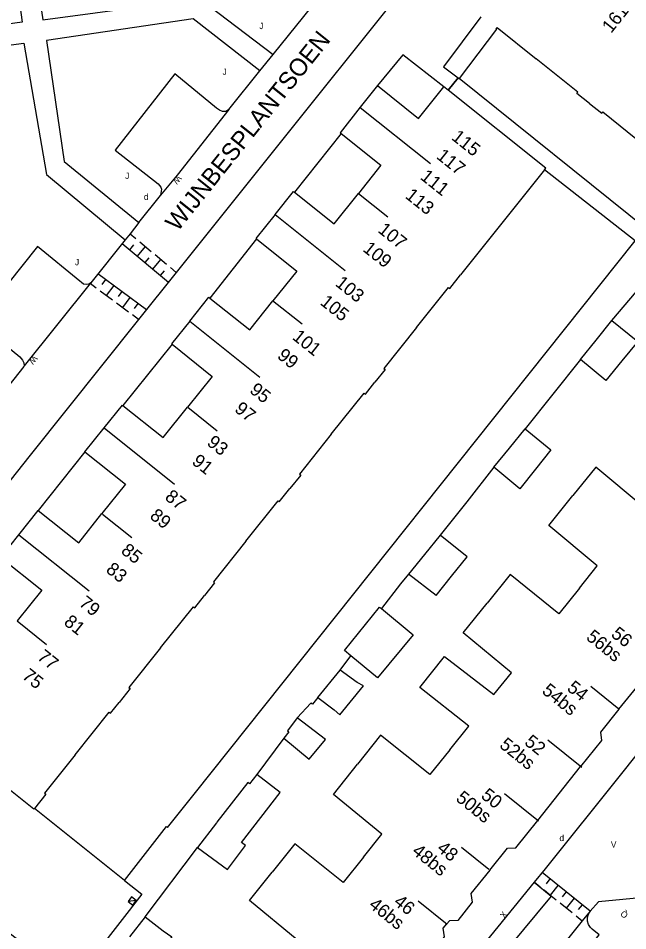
# Model space of a CAD drawing. Extents: x 134999 to 136502, y 457398 to 459002.
# Drawn here: x 135531.6 to 135580.2, y 457873.8 to 457946.7 of the extents above; entities that cross this region are included whole.
import ezdxf

# ---------------------------------------------------------------- set-up
doc = ezdxf.new("R2010")
doc.units = 0
for name, color, linetype in [('RI_DGTB_15', 7, 'Continuous'), ('RI_DGTB_2', 7, 'Continuous'), ('RI_DGTB_23', 7, 'Continuous'), ('RI_DGTB_29', 7, 'Continuous'), ('RI_DGTB_30', 7, 'Continuous'), ('RI_DGTB_31', 7, 'Continuous'), ('RI_DGTB_35', 7, 'Continuous'), ('RI_DGTB_36', 7, 'Continuous'), ('RI_DGTB_37', 7, 'Continuous'), ('RI_DGTB_4', 7, 'Continuous'), ('RI_DGTB_5', 7, 'Continuous'), ('RI_DGTB_53', 7, 'Continuous'), ('RI_DGTB_54', 7, 'Continuous'), ('RI_DGTB_6', 7, 'Continuous')]:
    doc.layers.add(name, color=color, linetype=linetype)

msp = doc.modelspace()

# ---------------------------------------------------------------- linework, layer by layer
at = {"layer": 'RI_DGTB_15'}
for p, q in [((135558.878, 457939.543), (135564.49, 457935.063)), ((135558.739, 457932.67), (135561.084, 457930.798)), ((135552.076, 457931.005), (135557.678, 457926.533)), ((135551.88, 457924.13), (135554.225, 457922.258)), ((135545.258, 457922.48), (135550.866, 457918.003)), ((135545.116, 457915.61), (135547.461, 457913.738)), ((135538.43, 457913.964), (135544.055, 457909.473)), ((135538.304, 457907.08), (135540.649, 457905.208)), ((135531.623, 457905.43), (135537.243, 457900.943)), ((135531.492, 457898.55), (135533.837, 457896.678)), ((135579.526, 457891.509), (135577.285, 457893.309)), ((135576.561, 457886.843), (135573.84, 457889.029)), ((135573.098, 457882.578), (135570.394, 457884.75)), ((135569.144, 457878.707), (135566.949, 457880.47)), ((135565.814, 457874.335), (135563.504, 457876.191))]:
    msp.add_line(p, q, dxfattribs=at)
at = {"layer": 'RI_DGTB_2'}
for p, q in [((135560.253, 457941.278), (135558.874, 457939.546)), ((135565.893, 457940.919), (135565.547, 457941.195)), ((135573.57, 457934.55), (135570.286, 457930.436)), ((135570.286, 457930.436), (135566.881, 457926.17)), ((135536.901, 457912.061), (135538.43, 457913.964)), ((135531.627, 457905.427), (135533.17, 457907.364)), ((135530.181, 457903.611), (135531.627, 457905.427))]:
    msp.add_line(p, q, dxfattribs=at)
for points in [[(135569.701, 457945.821), (135569.791, 457945.921), (135572.924, 457943.413)], [(135577.167, 457939.856), (135576.171, 457940.651), (135576.251, 457940.751), (135572.924, 457943.413)], [(135560.253, 457941.278), (135563.521, 457938.661), (135565.547, 457941.195)], [(135573.57, 457934.55), (135573.691, 457934.701), (135565.893, 457940.919)], [(135577.167, 457939.856), (135578.151, 457939.071), (135578.231, 457939.181), (135581.576, 457936.508)], [(135558.874, 457939.546), (135557.261, 457937.521), (135557.345, 457937.454)], [(135557.345, 457937.454), (135560.521, 457934.931), (135558.73, 457932.677)], [(135552.076, 457931.005), (135553.541, 457932.841), (135553.625, 457932.774)], [(135553.625, 457932.774), (135556.801, 457930.251), (135558.73, 457932.677)], [(135552.076, 457931.005), (135550.541, 457929.081), (135550.58, 457929.05)], [(135550.58, 457929.05), (135553.801, 457926.481), (135551.908, 457924.108)], [(135563.375, 457921.986), (135565.911, 457925.161), (135566.011, 457925.081), (135566.881, 457926.17)], [(135545.259, 457922.48), (135546.791, 457924.381), (135546.859, 457924.326)], [(135546.859, 457924.326), (135550.051, 457921.781), (135551.908, 457924.108)], [(135545.259, 457922.48), (135543.801, 457920.671), (135543.851, 457920.631)], [(135563.375, 457921.986), (135560.751, 457918.701), (135560.851, 457918.621), (135560.046, 457917.611)], [(135543.851, 457920.631), (135547.051, 457918.071), (135545.096, 457915.626)], [(135556.561, 457913.457), (135559.181, 457916.731), (135559.281, 457916.651), (135560.046, 457917.611)], [(135538.43, 457913.964), (135539.891, 457915.781), (135539.931, 457915.749)], [(135539.931, 457915.749), (135543.141, 457913.181), (135545.096, 457915.626)], [(135556.561, 457913.457), (135554.011, 457910.271), (135554.121, 457910.191), (135553.258, 457909.111)], [(135536.901, 457912.061), (135540.141, 457909.481), (135538.257, 457907.118)], [(135549.751, 457904.926), (135552.311, 457908.131), (135552.411, 457908.051), (135553.258, 457909.111)], [(135533.17, 457907.364), (135536.401, 457904.791), (135538.257, 457907.118)], [(135549.751, 457904.926), (135547.151, 457901.671), (135547.251, 457901.591), (135546.445, 457900.581)], [(135530.181, 457903.611), (135533.451, 457901.011), (135531.492, 457898.55)], [(135542.939, 457896.396), (135545.571, 457899.691), (135545.671, 457899.611), (135546.445, 457900.581)], [(135542.939, 457896.396), (135540.411, 457893.231), (135540.511, 457893.151), (135539.63, 457892.053)], [(135536.122, 457887.87), (135538.831, 457891.261), (135538.931, 457891.181), (135539.63, 457892.053)], [(135532.86, 457883.57), (135532.821, 457883.521), (135524.686, 457890.017)], [(135536.122, 457887.87), (135533.671, 457884.801), (135533.771, 457884.721), (135532.86, 457883.57)]]:
    msp.add_lwpolyline(points, dxfattribs=at)
at = {"layer": 'RI_DGTB_23'}
msp.add_line((135565.893, 457940.919), (135566.689, 457941.911), dxfattribs=at)
at = {"layer": 'RI_DGTB_30'}
for points in [[(135540.626, 457876.525), (135540.337, 457876.155), (135540.708, 457875.866), (135540.997, 457876.236), (135540.626, 457876.525)], [(135540.997, 457876.236), (135540.337, 457876.155)]]:
    msp.add_lwpolyline(points, dxfattribs=at)
at = {"layer": 'RI_DGTB_31'}
for p, q in [((135540.497, 457929.461), (135540.958, 457929.075)), ((135539.873, 457928.68), (135543.565, 457925.594)), ((135541.266, 457928.818), (135542.189, 457928.047)), ((135540.471, 457928.18), (135540.792, 457928.563)), ((135541.087, 457927.666), (135541.728, 457928.432)), ((135541.702, 457927.151), (135542.023, 457927.535)), ((135542.317, 457926.637), (135542.958, 457927.404)), ((135542.497, 457927.789), (135543.42, 457927.018)), ((135542.933, 457926.123), (135543.253, 457926.506)), ((135543.728, 457926.761), (135544.189, 457926.375)), ((135541.808, 457923.395), (135537.936, 457926.253)), ((135538.551, 457925.799), (135538.254, 457925.398)), ((135537.796, 457925.115), (135537.312, 457925.472)), ((135539.196, 457925.323), (135538.603, 457924.519)), ((135539.087, 457924.162), (135538.119, 457924.877)), ((135539.841, 457924.847), (135539.545, 457924.445)), ((135540.487, 457924.37), (135539.893, 457923.567)), ((135540.377, 457923.209), (135539.409, 457923.924)), ((135541.132, 457923.894), (135540.835, 457923.492)), ((135541.184, 457922.614), (135540.7, 457922.971)), ((135577.224, 457875.38), (135573.387, 457878.464)), ((135573.229, 457877.308), (135572.755, 457877.69)), ((135574.016, 457877.959), (135573.702, 457877.57)), ((135574.657, 457877.444), (135574.031, 457876.664)), ((135575.299, 457876.928), (135574.985, 457876.539)), ((135575.939, 457876.413), (135575.313, 457875.634)), ((135575.795, 457875.247), (135574.832, 457876.02)), ((135576.581, 457875.898), (135576.268, 457875.508)), ((135576.597, 457874.602), (135576.115, 457874.989))]:
    msp.add_line(p, q, dxfattribs=at)
for points in [[(135574.122, 457876.591), (135573.55, 457877.051)], [(135574.512, 457876.278), (135574.122, 457876.591)]]:
    msp.add_lwpolyline(points, dxfattribs=at)
at = {"layer": 'RI_DGTB_4'}
msp.add_line((135573.037, 457882.627), (135576.465, 457886.923), dxfattribs=at)
for points in [[(135579.526, 457891.509), (135580.95, 457893.269), (135581.623, 457893.313), (135582.785, 457894.756), (135582.72, 457895.478), (135583.013, 457895.836)], [(135579.526, 457891.509), (135578.049, 457889.682), (135578.119, 457888.997), (135576.465, 457886.923)], [(135569.213, 457878.651), (135570.637, 457880.416), (135571.298, 457880.447), (135573.037, 457882.627)], [(135569.213, 457878.651), (135567.711, 457876.79), (135567.807, 457876.094), (135566.652, 457874.639), (135565.992, 457874.608), (135565.778, 457874.365)], [(135562.328, 457870.087), (135563.74, 457871.877), (135564.426, 457871.909), (135565.594, 457873.351), (135565.486, 457874.035), (135565.778, 457874.365)]]:
    msp.add_lwpolyline(points, dxfattribs=at)
at = {"layer": 'RI_DGTB_5'}
for points in [[(135583.2, 457909.697), (135581.53, 457907.616), (135577.671, 457910.831), (135575.841, 457908.562)], [(135576.365, 457901.177), (135577.782, 457902.943), (135573.921, 457906.181), (135575.841, 457908.562)], [(135576.365, 457901.177), (135574.718, 457899.123), (135570.841, 457902.271), (135568.995, 457899.967)], [(135569.549, 457892.679), (135570.942, 457894.415), (135567.091, 457897.591), (135568.995, 457899.967)], [(135566.012, 457888.27), (135567.529, 457890.16), (135563.641, 457893.251), (135565.591, 457895.721), (135569.549, 457892.679)], [(135566.012, 457888.27), (135564.434, 457886.302), (135560.481, 457889.441), (135558.66, 457887.128)], [(135559.138, 457879.699), (135560.606, 457881.528), (135556.741, 457884.691), (135558.66, 457887.128)], [(135559.138, 457879.699), (135557.522, 457877.684), (135553.651, 457880.771), (135551.842, 457878.513)], [(135552.263, 457871.127), (135553.849, 457873.104), (135550.021, 457876.241), (135551.842, 457878.513)]]:
    msp.add_lwpolyline(points, dxfattribs=at)
at = {"layer": 'RI_DGTB_53'}
for p, q in [((135566.689, 457941.911), (135565.893, 457940.919)), ((135532.055, 457918.901), (135532.031, 457918.872)), ((135580.876, 457887.813), (135579.611, 457886.234)), ((135579.611, 457886.234), (135573.641, 457878.776)), ((135573.641, 457878.776), (135572.755, 457877.69)), ((135572.755, 457877.69), (135542.648, 457840.782)), ((135581.787, 457876.516), (135577.883, 457876.139)), ((135577.883, 457876.139), (135577.229, 457875.386))]:
    msp.add_line(p, q, dxfattribs=at)
for points in [[(135548.371, 457939.361), (135544.251, 457934.141), (135542.929, 457932.538)], [(135537.312, 457925.472), (135532.055, 457918.901)], [(135537.374, 457925.55), (135537.312, 457925.472)], [(135572.755, 457877.69), (135574.124, 457876.593), (135574.122, 457876.591)], [(135574.122, 457876.591), (135543.709, 457839.96)], [(135557.899, 457849.807), (135558.381, 457849.417), (135577.95, 457873.511), (135577.383, 457873.963), (135577.245, 457874.091), (135577.091, 457874.327), (135577.009, 457874.595), (135577.005, 457874.877), (135577.081, 457875.147), (135577.229, 457875.386)], [(135577.229, 457875.386), (135576.596, 457874.603)], [(135576.596, 457874.603), (135572.401, 457869.409)]]:
    msp.add_lwpolyline(points, dxfattribs=at)
at = {"layer": 'RI_DGTB_54'}
for p, q in [((135551.909, 457943.757), (135556.727, 457949.737)), ((135550.862, 457942.456), (135551.909, 457943.757)), ((135548.371, 457939.361), (135550.862, 457942.456)), ((135557.345, 457937.454), (135553.625, 457932.774)), ((135540.111, 457928.978), (135537.374, 457925.55)), ((135550.58, 457929.05), (135546.859, 457924.326)), ((135578.961, 457922.525), (135581.837, 457925.898)), ((135543.851, 457920.631), (135539.931, 457915.749)), ((135576.443, 457919.417), (135572.043, 457913.882)), ((135532.031, 457918.872), (135529.196, 457915.323)), ((135536.901, 457912.061), (135533.17, 457907.364)), ((135540.051, 457877.831), (135532.86, 457883.57)), ((135541.711, 457874.94), (135545.877, 457880.473))]:
    msp.add_line(p, q, dxfattribs=at)
for points in [[(135534.562, 457977.229), (135543.491, 457969.921), (135530.781, 457954.211), (135531.05, 457952.309), (135529.881, 457952.131), (135530.311, 457949.021), (135531.479, 457949.274), (135531.891, 457946.351), (135516.811, 457944.281), (135511.518, 457948.441)], [(135562.139, 457964.938), (135553.661, 457971.901), (135546.791, 457969.981), (135545.741, 457969.551), (135545.041, 457969.091), (135544.451, 457968.401), (135532.511, 457953.601), (135533.541, 457946.531), (135546.071, 457948.241), (135551.909, 457943.757)], [(135580.786, 457961.805), (135578.295, 457964.474), (135578.117, 457964.57), (135577.796, 457964.67), (135577.461, 457964.692), (135577.13, 457964.635), (135576.821, 457964.501), (135573.208, 457962.697), (135573.101, 457962.631), (135573.02, 457962.54), (135572.691, 457962.061), (135563.371, 457950.351), (135550.881, 457934.751), (135544.189, 457926.375)], [(135550.862, 457942.456), (135545.541, 457946.621), (135533.831, 457944.881), (135535.231, 457935.231), (135541.208, 457930.351)], [(135529.196, 457915.323), (135519.881, 457922.881), (135519.76, 457925.689), (135520.881, 457925.781), (135520.451, 457931.331), (135519.515, 457931.312), (135519.219, 457938.147), (135520.181, 457938.231), (135519.971, 457941.341), (135519.084, 457941.259), (135519.011, 457942.931), (135532.031, 457944.661), (135533.831, 457934.191), (135540.111, 457928.978)], [(135565.547, 457941.195), (135562.27, 457943.746), (135560.253, 457941.278)], [(135548.371, 457939.361), (135548.141, 457939.201), (135547.881, 457939.201), (135547.651, 457939.311), (135547.391, 457939.491), (135544.081, 457942.211), (135539.311, 457936.121), (135542.731, 457933.441), (135542.961, 457933.181), (135543.001, 457933.001), (135542.929, 457932.538)], [(135585.713, 457933.038), (135584.881, 457932.001), (135581.801, 457929.771), (135566.782, 457941.842)], [(135545.603, 457884.725), (135580.811, 457928.891), (135573.57, 457934.55)], [(135541.208, 457930.351), (135542.923, 457932.5), (135542.929, 457932.538)], [(135541.208, 457930.351), (135540.497, 457929.461)], [(135540.497, 457929.461), (135540.111, 457928.978)], [(135537.374, 457925.55), (135537.199, 457925.439), (135536.995, 457925.402), (135536.792, 457925.444), (135536.62, 457925.559), (135536.491, 457925.681), (135533.101, 457928.431), (135528.291, 457922.421), (135531.711, 457919.631), (135531.911, 457919.371), (135532.021, 457919.151), (135532.055, 457918.901)], [(135544.189, 457926.375), (135541.184, 457922.614)], [(135541.184, 457922.614), (135532.521, 457911.771), (135525.831, 457903.34), (135523.614, 457900.686), (135523.276, 457900.31), (135522.901, 457899.971), (135522.43, 457899.622), (135521.928, 457899.317), (135520.669, 457898.662), (135519.98, 457898.38)], [(135569.537, 457910.816), (135567.389, 457908.054), (135565.257, 457905.397)], [(135562.723, 457902.28), (135562.096, 457901.509), (135560.556, 457899.545)], [(135557.268, 457894.611), (135558.13, 457895.763)], [(135555.487, 457892.431), (135555.05, 457891.912), (135554.93, 457891.999), (135553.85, 457890.821)], [(135552.785, 457889.195), (135550.608, 457886.308)], [(135540.051, 457877.831), (135541.442, 457876.75), (135535.991, 457869.731), (135520.101, 457881.801), (135523.246, 457885.916), (135521.893, 457886.953)], [(135540.051, 457877.831), (135543.397, 457882.15), (135543.499, 457882.067), (135545.603, 457884.725)]]:
    msp.add_lwpolyline(points, dxfattribs=at)
at = {"layer": 'RI_DGTB_6'}
for p, q in [((135568.502, 457946.762), (135565.525, 457942.782)), ((135564.923, 457900.572), (135562.723, 457902.28)), ((135555.487, 457892.431), (135557.268, 457894.611))]:
    msp.add_line(p, q, dxfattribs=at)
for points in [[(135569.701, 457945.821), (135569.737, 457945.793), (135566.782, 457941.842)], [(135565.525, 457942.782), (135566.689, 457941.911)], [(135566.689, 457941.911), (135566.782, 457941.842)], [(135577.702, 457920.971), (135578.961, 457922.525)], [(135578.961, 457922.525), (135581.02, 457920.857), (135579.761, 457919.303)], [(135576.443, 457919.417), (135577.702, 457920.971)], [(135579.761, 457919.303), (135578.489, 457917.733), (135576.443, 457919.417)], [(135570.79, 457912.349), (135572.043, 457913.882)], [(135572.043, 457913.882), (135574.076, 457912.217), (135572.85, 457910.665)], [(135569.537, 457910.816), (135570.79, 457912.349)], [(135572.85, 457910.665), (135571.613, 457909.1), (135569.537, 457910.816)], [(135565.257, 457905.397), (135564.004, 457903.855)], [(135566.164, 457902.126), (135567.406, 457903.681), (135565.257, 457905.397)], [(135564.004, 457903.855), (135562.723, 457902.28)], [(135564.923, 457900.572), (135566.164, 457902.126)], [(135558.13, 457895.763), (135557.618, 457896.19), (135560.421, 457899.645), (135560.556, 457899.545)], [(135560.556, 457899.545), (135563.105, 457897.445)], [(135563.105, 457897.445), (135560.246, 457893.999), (135558.13, 457895.763)], [(135555.487, 457892.431), (135556.796, 457891.453), (135557.245, 457891.045), (135559.145, 457893.363), (135558.636, 457893.636), (135557.268, 457894.611)], [(135553.85, 457890.821), (135553.061, 457889.794), (135553.172, 457889.709), (135552.785, 457889.195)], [(135556.097, 457889.096), (135553.85, 457890.821)], [(135552.785, 457889.195), (135554.794, 457887.527), (135556.097, 457889.096)], [(135550.608, 457886.308), (135550.039, 457885.552), (135549.902, 457885.653), (135547.428, 457882.492), (135547.394, 457882.448)], [(135549.402, 457880.876), (135552.484, 457884.854), (135550.608, 457886.308)], [(135547.394, 457882.448), (135545.877, 457880.473)], [(135545.877, 457880.473), (135548.273, 457878.701), (135549.701, 457880.631), (135549.402, 457880.876)], [(135541.711, 457874.94), (135540.454, 457873.328)], [(135541.711, 457874.94), (135543.148, 457873.824), (135543.831, 457873.339), (135542.528, 457871.711)]]:
    msp.add_lwpolyline(points, dxfattribs=at)

# ---------------------------------------------------------------- texts
at = {"layer": 'RI_DGTB_29'}
for p in [(135541.602, 457932.161), (135574.771, 457880.98)]:
    msp.add_text('d', height=0.5, dxfattribs=at).set_placement(p)
at = {"layer": 'RI_DGTB_30'}
for s, height, rotation, p in [('W', 0.499, 230.84253, (135544.264, 457934.165)), ('W', 0.499, 230.84253, (135532.769, 457919.785)), ('X', 0.5, 51.17068, (135570.37, 457874.765))]:
    msp.add_text(s, height=height, rotation=rotation, dxfattribs=at).set_placement(p)
msp.add_text('V', height=0.5, dxfattribs=at).set_placement((135578.876, 457880.465))
at = {"layer": 'RI_DGTB_31'}
for p in [(135550.812, 457945.791), (135547.882, 457942.141), (135540.102, 457933.831), (135536.102, 457926.931)]:
    msp.add_text('J', height=0.5, dxfattribs=at).set_placement(p)
msp.add_text('Q', height=0.5, rotation=140.85766, dxfattribs=at).set_placement((135580.303, 457875.148))
at = {"layer": 'RI_DGTB_35'}
msp.add_text('115', height=1.054, rotation=321.3833, dxfattribs=at).set_placement((135566.085, 457937.036))
at = {"layer": 'RI_DGTB_36'}
for s, rotation, p in [('161', 51.4408, (135578.9, 457945.404)), ('117', 321.3833, (135564.882, 457935.525)), ('111', 321.3833, (135563.594, 457933.877)), ('113', 321.3833, (135562.39, 457932.368)), ('107', 321.3833, (135560.213, 457929.636)), ('109', 321.3833, (135559.009, 457928.126)), ('103', 321.3833, (135556.808, 457925.371)), ('105', 321.3833, (135555.603, 457923.864)), ('101', 321.3833, (135553.379, 457921.097)), ('99', 321.3833, (135552.175, 457919.588)), ('95', 321.3833, (135549.969, 457916.841)), ('97', 321.3833, (135548.767, 457915.331)), ('93', 321.3833, (135546.565, 457912.651)), ('91', 321.3833, (135545.361, 457911.142)), ('87', 321.3833, (135543.208, 457908.311)), ('89', 321.3833, (135542.006, 457906.802)), ('85', 321.3833, (135539.704, 457904.021)), ('83', 321.3833, (135538.5, 457902.513)), ('79', 321.3833, (135536.346, 457899.83)), ('81', 321.3833, (135535.143, 457898.322)), ('56', 321.2359, (135578.825, 457897.366)), ('56bs', 321.2359, (135576.837, 457897.131)), ('77', 321.3833, (135533.015, 457895.542)), ('75', 321.3833, (135531.812, 457894.031)), ('54', 321.2359, (135575.309, 457893.065)), ('54bs', 321.2359, (135573.305, 457892.842)), ('52', 321.2359, (135571.908, 457888.748)), ('52bs', 321.2359, (135569.914, 457888.517)), ('50bs', 321.2359, (135566.432, 457884.267)), ('50', 321.2359, (135568.443, 457884.481)), ('48', 321.2359, (135564.922, 457880.263)), ('48bs', 321.2359, (135562.931, 457880.034)), ('46bs', 321.2359, (135559.483, 457875.755)), ('46', 321.2359, (135561.471, 457875.99))]:
    msp.add_text(s, height=1.054, rotation=rotation, dxfattribs=at).set_placement(p)
at = {"layer": 'RI_DGTB_37'}
msp.add_text('WIJNBESPLANTSOEN', height=1.4, rotation=51.35085, dxfattribs=at).set_placement((135544.294, 457929.563))

doc.saveas('drawing.dxf')
